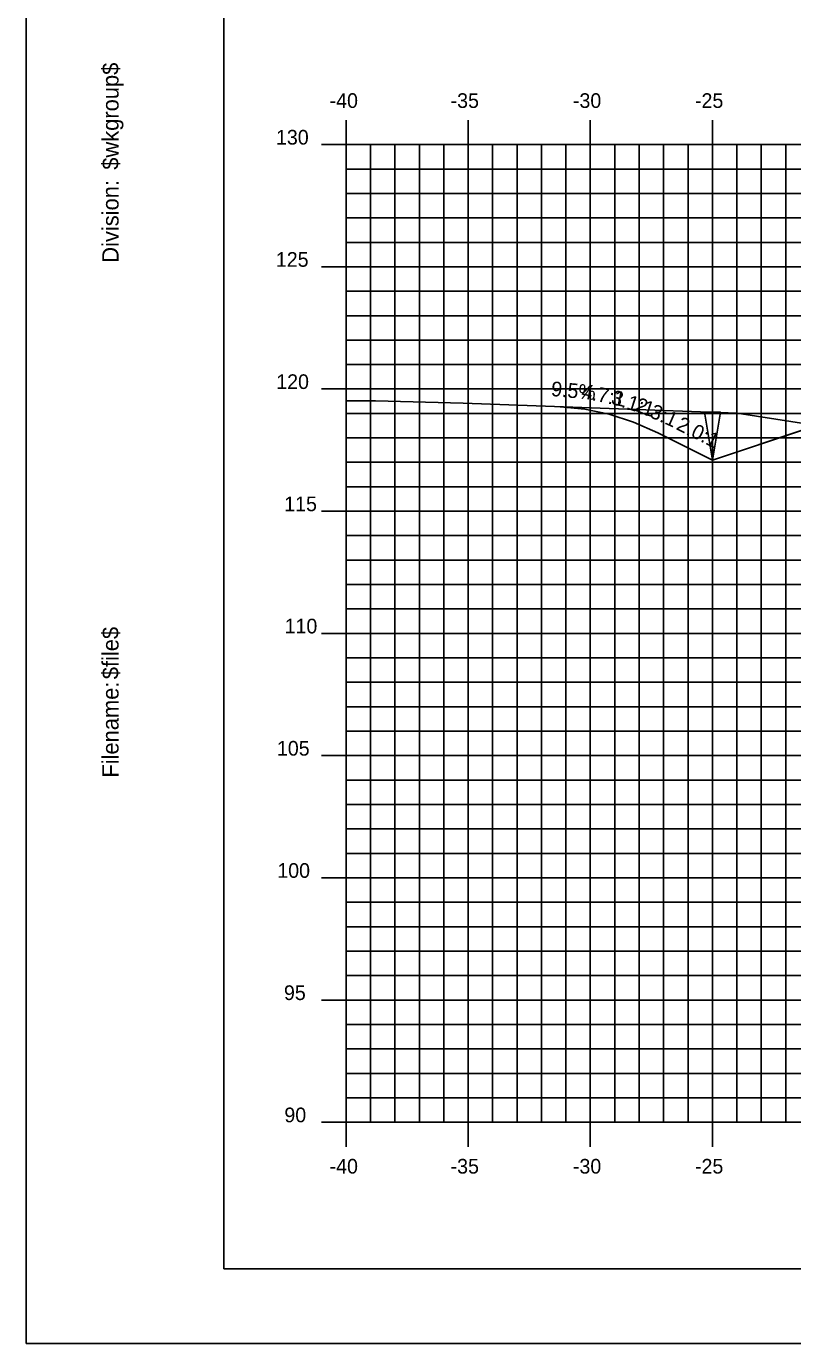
# Model space of a CAD drawing. Extents: x 850598 to 870284, y 366541 to 366651.
# Drawn here: x 859246.3 to 859277.7, y 366541.2 to 366595.1 of the extents above; entities that cross this region are included whole.
import ezdxf

# ---------------------------------------------------------------- set-up
doc = ezdxf.new("R2010")
doc.units = 0
for name, color, linetype in [('ANNOTATION', 7, 'Continuous'), ('BORDER', 7, 'Continuous'), ('D_Drainage_Ditch_Line', 7, 'Continuous'), ('D_Roadway_Centerline', 7, 'Continuous'), ('D_Roadway_SlopeLines', 7, 'Continuous'), ('H_V ANNOTATION', 7, 'Continuous'), ('MAJOR', 7, 'Continuous'), ('MINOR', 7, 'Continuous'), ('PLOT BOUNDARY', 7, 'Continuous'), ('S_Roadway_Centerline', 7, 'Continuous')]:
    doc.layers.add(name, color=color, linetype=linetype)

msp = doc.modelspace()

# ---------------------------------------------------------------- linework, layer by layer
at = {"layer": 'BORDER'}
for p, q in [((859254.402, 366649.225), (859254.402, 366544.225)), ((859254.402, 366544.225), (859414.402, 366544.225))]:
    msp.add_line(p, q, dxfattribs=at)
at = {"layer": 'D_Drainage_Ditch_Line'}
msp.add_line((859274.402, 366578.624), (859274.403, 366584.868), dxfattribs=at)
msp.add_lwpolyline([(859274.074, 366579.281), (859274.73, 366579.281), (859274.402, 366577.312)], close=True, dxfattribs=at)
at = {"layer": 'D_Roadway_Centerline'}
msp.add_lwpolyline([(859268.173, 366579.501), (859269.173, 366579.406), (859270.173, 366579.195), (859271.173, 366578.869), (859272.173, 366578.427), (859274.402, 366577.312), (859278.204, 366578.58), (859284.402, 366580.645), (859288.402, 366580.885), (859299.402, 366581.215), (859310.402, 366580.885), (859314.402, 366580.645), (859316.402, 366580.525), (859322.402, 366578.525), (859363.864, 366568.225), (859378.154, 366564.675), (859388.016, 366562.225), (859392.016, 366562.225)], dxfattribs=at)
at = {"layer": 'D_Roadway_SlopeLines'}
for points in [[(859288.402, 366580.885), (859284.402, 366580.645), (859274.402, 366577.312)], [(859274.402, 366577.312), (859272.173, 366578.427), (859271.173, 366578.869), (859270.173, 366579.195), (859269.173, 366579.406), (859268.173, 366579.501)]]:
    msp.add_lwpolyline(points, dxfattribs=at)
at = {"layer": 'MAJOR'}
for p, q in [((859259.402, 366591.227), (859259.402, 366590.225)), ((859259.402, 366591.227), (859259.402, 366590.225)), ((859264.402, 366591.227), (859264.402, 366590.225)), ((859264.402, 366591.227), (859264.402, 366590.225)), ((859269.402, 366591.227), (859269.402, 366590.225)), ((859269.402, 366591.227), (859269.402, 366590.225)), ((859274.402, 366591.227), (859274.402, 366590.225)), ((859274.402, 366591.227), (859274.402, 366590.225)), ((859258.4, 366590.225), (859259.402, 366590.225)), ((859258.4, 366590.225), (859259.402, 366590.225)), ((859259.402, 366590.225), (859399.402, 366590.225)), ((859259.402, 366550.225), (859259.402, 366590.225)), ((859259.402, 366550.225), (859259.402, 366590.225)), ((859259.402, 366590.225), (859399.402, 366590.225)), ((859259.402, 366590.225), (859399.402, 366590.225)), ((859259.402, 366550.225), (859259.402, 366590.225)), ((859259.402, 366550.225), (859259.402, 366590.225)), ((859259.402, 366590.225), (859399.402, 366590.225)), ((859264.402, 366550.225), (859264.402, 366590.225)), ((859264.402, 366550.225), (859264.402, 366590.225)), ((859269.402, 366550.225), (859269.402, 366590.225)), ((859269.402, 366550.225), (859269.402, 366590.225)), ((859274.402, 366550.225), (859274.402, 366590.225)), ((859274.402, 366550.225), (859274.402, 366590.225)), ((859258.4, 366585.225), (859259.402, 366585.225)), ((859258.4, 366585.225), (859259.402, 366585.225)), ((859259.402, 366585.225), (859399.402, 366585.225)), ((859259.402, 366585.225), (859399.402, 366585.225)), ((859258.4, 366580.225), (859259.402, 366580.225)), ((859258.4, 366580.225), (859259.402, 366580.225)), ((859259.402, 366580.225), (859399.402, 366580.225)), ((859259.402, 366580.225), (859399.402, 366580.225)), ((859258.4, 366575.225), (859259.402, 366575.225)), ((859258.4, 366575.225), (859259.402, 366575.225)), ((859259.402, 366575.225), (859399.402, 366575.225)), ((859259.402, 366575.225), (859399.402, 366575.225)), ((859258.4, 366570.225), (859259.402, 366570.225)), ((859258.4, 366570.225), (859259.402, 366570.225)), ((859259.402, 366570.225), (859399.402, 366570.225)), ((859259.402, 366570.225), (859399.402, 366570.225)), ((859258.4, 366565.225), (859259.402, 366565.225)), ((859258.4, 366565.225), (859259.402, 366565.225)), ((859259.402, 366565.225), (859399.402, 366565.225)), ((859259.402, 366565.225), (859399.402, 366565.225)), ((859258.4, 366560.225), (859259.402, 366560.225)), ((859258.4, 366560.225), (859259.402, 366560.225)), ((859259.402, 366560.225), (859399.402, 366560.225)), ((859259.402, 366560.225), (859399.402, 366560.225)), ((859258.4, 366555.225), (859259.402, 366555.225)), ((859258.4, 366555.225), (859259.402, 366555.225)), ((859259.402, 366555.225), (859399.402, 366555.225)), ((859259.402, 366555.225), (859399.402, 366555.225)), ((859258.4, 366550.225), (859259.402, 366550.225)), ((859258.4, 366550.225), (859259.402, 366550.225)), ((859259.402, 366550.225), (859399.402, 366550.225)), ((859259.402, 366550.225), (859399.402, 366550.225)), ((859259.402, 366549.223), (859259.402, 366550.225)), ((859259.402, 366550.225), (859399.402, 366550.225)), ((859259.402, 366550.225), (859399.402, 366550.225)), ((859259.402, 366549.223), (859259.402, 366550.225)), ((859264.402, 366549.223), (859264.402, 366550.225)), ((859264.402, 366549.223), (859264.402, 366550.225)), ((859269.402, 366549.223), (859269.402, 366550.225)), ((859269.402, 366549.223), (859269.402, 366550.225)), ((859274.402, 366549.223), (859274.402, 366550.225)), ((859274.402, 366549.223), (859274.402, 366550.225))]:
    msp.add_line(p, q, dxfattribs=at)
at = {"layer": 'MINOR'}
for p, q in [((859260.402, 366550.225), (859260.402, 366590.225)), ((859260.402, 366550.225), (859260.402, 366590.225)), ((859261.402, 366550.225), (859261.402, 366590.225)), ((859261.402, 366550.225), (859261.402, 366590.225)), ((859262.402, 366550.225), (859262.402, 366590.225)), ((859262.402, 366550.225), (859262.402, 366590.225)), ((859263.402, 366550.225), (859263.402, 366590.225)), ((859263.402, 366550.225), (859263.402, 366590.225)), ((859265.402, 366550.225), (859265.402, 366590.225)), ((859265.402, 366550.225), (859265.402, 366590.225)), ((859266.402, 366550.225), (859266.402, 366590.225)), ((859266.402, 366550.225), (859266.402, 366590.225)), ((859267.402, 366550.225), (859267.402, 366590.225)), ((859267.402, 366550.225), (859267.402, 366590.225)), ((859268.402, 366550.225), (859268.402, 366590.225)), ((859268.402, 366550.225), (859268.402, 366590.225)), ((859270.402, 366550.225), (859270.402, 366590.225)), ((859270.402, 366550.225), (859270.402, 366590.225)), ((859271.402, 366550.225), (859271.402, 366590.225)), ((859271.402, 366550.225), (859271.402, 366590.225)), ((859272.402, 366550.225), (859272.402, 366590.225)), ((859272.402, 366550.225), (859272.402, 366590.225)), ((859273.402, 366550.225), (859273.402, 366590.225)), ((859273.402, 366550.225), (859273.402, 366590.225)), ((859275.402, 366550.225), (859275.402, 366590.225)), ((859275.402, 366550.225), (859275.402, 366590.225)), ((859276.402, 366550.225), (859276.402, 366590.225)), ((859276.402, 366550.225), (859276.402, 366590.225)), ((859277.402, 366550.225), (859277.402, 366590.225)), ((859277.402, 366550.225), (859277.402, 366590.225)), ((859259.402, 366589.225), (859399.402, 366589.225)), ((859259.402, 366589.225), (859260.404, 366589.225)), ((859259.402, 366589.225), (859399.402, 366589.225)), ((859259.402, 366589.225), (859260.404, 366589.225)), ((859259.402, 366588.225), (859399.402, 366588.225)), ((859259.402, 366588.225), (859260.404, 366588.225)), ((859259.402, 366588.225), (859399.402, 366588.225)), ((859259.402, 366588.225), (859260.404, 366588.225)), ((859259.402, 366587.225), (859399.402, 366587.225)), ((859259.402, 366587.225), (859260.404, 366587.225)), ((859259.402, 366587.225), (859399.402, 366587.225)), ((859259.402, 366587.225), (859260.404, 366587.225)), ((859259.402, 366586.225), (859399.402, 366586.225)), ((859259.402, 366586.225), (859260.404, 366586.225)), ((859259.402, 366586.225), (859399.402, 366586.225)), ((859259.402, 366586.225), (859260.404, 366586.225)), ((859259.402, 366584.225), (859399.402, 366584.225)), ((859259.402, 366584.225), (859260.404, 366584.225)), ((859259.402, 366584.225), (859399.402, 366584.225)), ((859259.402, 366584.225), (859260.404, 366584.225)), ((859259.402, 366583.225), (859399.402, 366583.225)), ((859259.402, 366583.225), (859260.404, 366583.225)), ((859259.402, 366583.225), (859399.402, 366583.225)), ((859259.402, 366583.225), (859260.404, 366583.225)), ((859259.402, 366582.225), (859399.402, 366582.225)), ((859259.402, 366582.225), (859260.404, 366582.225)), ((859259.402, 366582.225), (859399.402, 366582.225)), ((859259.402, 366582.225), (859260.404, 366582.225)), ((859259.402, 366581.225), (859399.402, 366581.225)), ((859259.402, 366581.225), (859260.404, 366581.225)), ((859259.402, 366581.225), (859399.402, 366581.225)), ((859259.402, 366581.225), (859260.404, 366581.225)), ((859259.402, 366579.225), (859399.402, 366579.225)), ((859259.402, 366579.225), (859260.404, 366579.225)), ((859259.402, 366579.225), (859399.402, 366579.225)), ((859259.402, 366579.225), (859260.404, 366579.225)), ((859259.402, 366578.225), (859399.402, 366578.225)), ((859259.402, 366578.225), (859260.404, 366578.225)), ((859259.402, 366578.225), (859399.402, 366578.225)), ((859259.402, 366578.225), (859260.404, 366578.225)), ((859259.402, 366577.225), (859399.402, 366577.225)), ((859259.402, 366577.225), (859260.404, 366577.225)), ((859259.402, 366577.225), (859399.402, 366577.225)), ((859259.402, 366577.225), (859260.404, 366577.225)), ((859259.402, 366576.225), (859399.402, 366576.225)), ((859259.402, 366576.225), (859260.404, 366576.225)), ((859259.402, 366576.225), (859399.402, 366576.225)), ((859259.402, 366576.225), (859260.404, 366576.225)), ((859259.402, 366574.225), (859399.402, 366574.225)), ((859259.402, 366574.225), (859260.404, 366574.225)), ((859259.402, 366574.225), (859399.402, 366574.225)), ((859259.402, 366574.225), (859260.404, 366574.225)), ((859259.402, 366573.225), (859399.402, 366573.225)), ((859259.402, 366573.225), (859260.404, 366573.225)), ((859259.402, 366573.225), (859399.402, 366573.225)), ((859259.402, 366573.225), (859260.404, 366573.225)), ((859259.402, 366572.225), (859399.402, 366572.225)), ((859259.402, 366572.225), (859260.404, 366572.225)), ((859259.402, 366572.225), (859399.402, 366572.225)), ((859259.402, 366572.225), (859260.404, 366572.225)), ((859259.402, 366571.225), (859399.402, 366571.225)), ((859259.402, 366571.225), (859260.404, 366571.225)), ((859259.402, 366571.225), (859399.402, 366571.225)), ((859259.402, 366571.225), (859260.404, 366571.225)), ((859259.402, 366569.225), (859399.402, 366569.225)), ((859259.402, 366569.225), (859260.404, 366569.225)), ((859259.402, 366569.225), (859399.402, 366569.225)), ((859259.402, 366569.225), (859260.404, 366569.225)), ((859259.402, 366568.225), (859399.402, 366568.225)), ((859259.402, 366568.225), (859260.404, 366568.225)), ((859259.402, 366568.225), (859399.402, 366568.225)), ((859259.402, 366568.225), (859260.404, 366568.225)), ((859259.402, 366567.225), (859399.402, 366567.225)), ((859259.402, 366567.225), (859260.404, 366567.225)), ((859259.402, 366567.225), (859399.402, 366567.225)), ((859259.402, 366567.225), (859260.404, 366567.225)), ((859259.402, 366566.225), (859399.402, 366566.225)), ((859259.402, 366566.225), (859260.404, 366566.225)), ((859259.402, 366566.225), (859399.402, 366566.225)), ((859259.402, 366566.225), (859260.404, 366566.225)), ((859259.402, 366564.225), (859399.402, 366564.225)), ((859259.402, 366564.225), (859260.404, 366564.225)), ((859259.402, 366564.225), (859399.402, 366564.225)), ((859259.402, 366564.225), (859260.404, 366564.225)), ((859259.402, 366563.225), (859399.402, 366563.225)), ((859259.402, 366563.225), (859260.404, 366563.225)), ((859259.402, 366563.225), (859399.402, 366563.225)), ((859259.402, 366563.225), (859260.404, 366563.225)), ((859259.402, 366562.225), (859399.402, 366562.225)), ((859259.402, 366562.225), (859260.404, 366562.225)), ((859259.402, 366562.225), (859399.402, 366562.225)), ((859259.402, 366562.225), (859260.404, 366562.225)), ((859259.402, 366561.225), (859399.402, 366561.225)), ((859259.402, 366561.225), (859260.404, 366561.225)), ((859259.402, 366561.225), (859399.402, 366561.225)), ((859259.402, 366561.225), (859260.404, 366561.225)), ((859259.402, 366559.225), (859399.402, 366559.225)), ((859259.402, 366559.225), (859260.404, 366559.225)), ((859259.402, 366559.225), (859399.402, 366559.225)), ((859259.402, 366559.225), (859260.404, 366559.225)), ((859259.402, 366558.225), (859399.402, 366558.225)), ((859259.402, 366558.225), (859260.404, 366558.225)), ((859259.402, 366558.225), (859399.402, 366558.225)), ((859259.402, 366558.225), (859260.404, 366558.225)), ((859259.402, 366557.225), (859399.402, 366557.225)), ((859259.402, 366557.225), (859260.404, 366557.225)), ((859259.402, 366557.225), (859399.402, 366557.225)), ((859259.402, 366557.225), (859260.404, 366557.225)), ((859259.402, 366556.225), (859399.402, 366556.225)), ((859259.402, 366556.225), (859260.404, 366556.225)), ((859259.402, 366556.225), (859399.402, 366556.225)), ((859259.402, 366556.225), (859260.404, 366556.225)), ((859259.402, 366554.225), (859399.402, 366554.225)), ((859259.402, 366554.225), (859260.404, 366554.225)), ((859259.402, 366554.225), (859399.402, 366554.225)), ((859259.402, 366554.225), (859260.404, 366554.225)), ((859259.402, 366553.225), (859399.402, 366553.225)), ((859259.402, 366553.225), (859260.404, 366553.225)), ((859259.402, 366553.225), (859399.402, 366553.225)), ((859259.402, 366553.225), (859260.404, 366553.225)), ((859259.402, 366552.225), (859399.402, 366552.225)), ((859259.402, 366552.225), (859260.404, 366552.225)), ((859259.402, 366552.225), (859399.402, 366552.225)), ((859259.402, 366552.225), (859260.404, 366552.225)), ((859259.402, 366551.225), (859399.402, 366551.225)), ((859259.402, 366551.225), (859260.404, 366551.225)), ((859259.402, 366551.225), (859399.402, 366551.225)), ((859259.402, 366551.225), (859260.404, 366551.225))]:
    msp.add_line(p, q, dxfattribs=at)
at = {"layer": 'PLOT BOUNDARY'}
msp.add_lwpolyline([(859246.309, 366541.166), (859416.309, 366541.166), (859416.309, 366651.166), (859246.309, 366651.166)], close=True, dxfattribs=at)
at = {"layer": 'S_Roadway_Centerline'}
msp.add_lwpolyline([(859259.402, 366579.745), (859260.607, 366579.734), (859264.194, 366579.65), (859275.416, 366579.231), (859282.18, 366578.182), (859285.357, 366577.241), (859290.413, 366578.426), (859295.922, 366579.906), (859296.841, 366580.188), (859298.738, 366580.434), (859301.111, 366580.519), (859302.81, 366580.581), (859309.117, 366580.456), (859313.659, 366580.338), (859320.047, 366580.089), (859324.64, 366579.895)], dxfattribs=at)

# ---------------------------------------------------------------- texts
at = {"layer": 'ANNOTATION'}
for s, rotation, p in [('9.5%', 354.5638, (859267.777, 366579.944)), ('4.7:1', 348.0945, (859269.004, 366579.864)), ('3.1:1', 341.9182, (859270.214, 366579.634)), ('2.3:1', 336.1466, (859271.181, 366579.359)), ('2.0:1', 333.4349, (859272.882, 366578.591))]:
    msp.add_text(s, height=0.6, rotation=rotation, dxfattribs=at).set_placement(p)
at = {"layer": 'BORDER'}
for s, p in [('$wkgroup$', (859250.087, 366589.195)), ('Division:', (859250.087, 366585.391)), ('$file$', (859250.087, 366568.351)), ('Filename:', (859250.087, 366564.324))]:
    msp.add_text(s, height=0.6696, rotation=90, dxfattribs=at).set_placement(p)
at = {"layer": 'H_V ANNOTATION'}
for s, p in [('-40', (859258.728, 366591.725)), ('-35', (859263.682, 366591.725)), ('-30', (859268.69, 366591.725)), ('-25', (859273.688, 366591.725)), ('130', (859256.532, 366590.225)), ('125', (859256.527, 366585.225)), ('120', (859256.543, 366580.225)), ('115', (859256.869, 366575.225)), ('110', (859256.885, 366570.225)), ('105', (859256.57, 366565.225)), ('100', (859256.586, 366560.225)), ('95', (859256.858, 366555.225)), ('90', (859256.875, 366550.225)), ('-40', (859258.728, 366548.125)), ('-35', (859263.682, 366548.125)), ('-30', (859268.69, 366548.125)), ('-25', (859273.688, 366548.125))]:
    msp.add_text(s, height=0.6, dxfattribs=at).set_placement(p)

doc.saveas('drawing.dxf')
